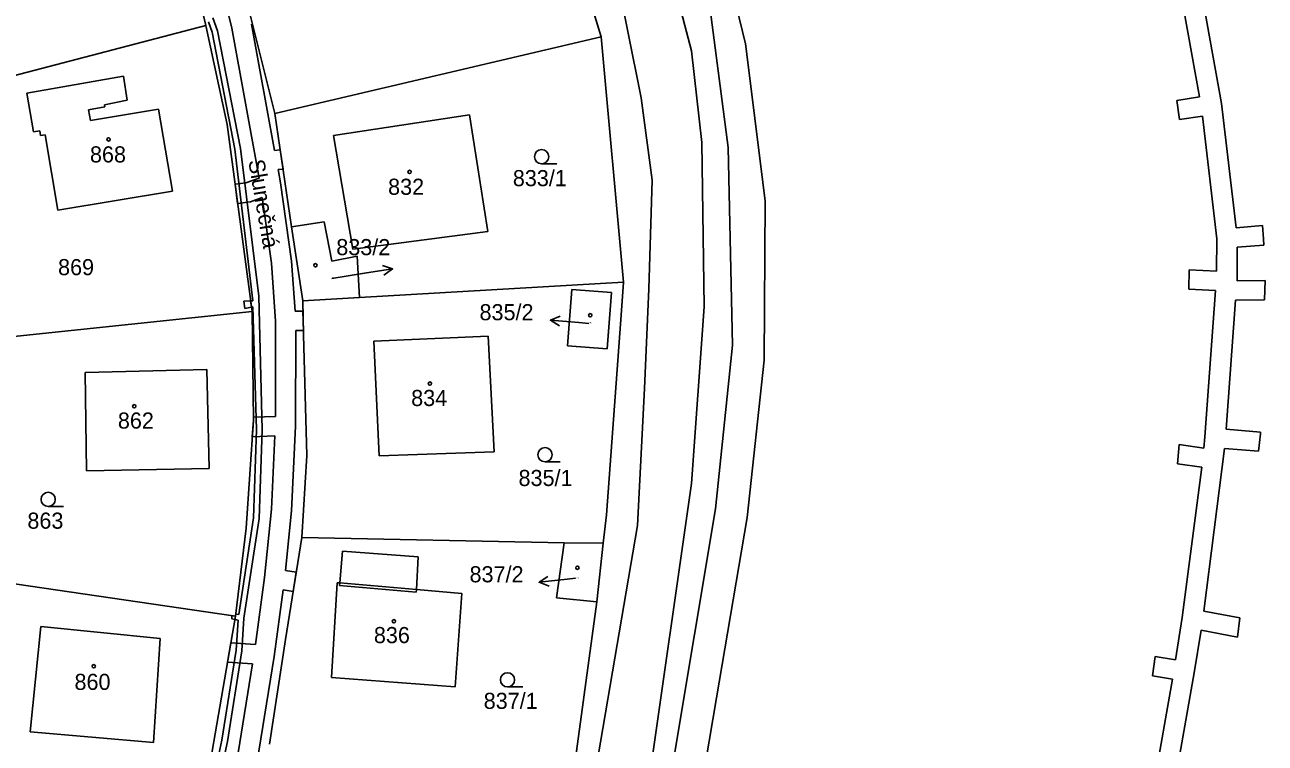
# Model space of a CAD drawing. Extents: x -785744 to -782822, y -1067550 to -1063910.
# Drawn here: x -783459.2 to -783328.6, y -1066330.5 to -1066254.8 of the extents above; entities that cross this region are included whole.
import ezdxf

# ---------------------------------------------------------------- set-up
doc = ezdxf.new("R2010")
doc.units = 0
for name, color, linetype in [('Hranice kat_území', 7, 'Continuous'), ('Hranice parcel', 7, 'Continuous'), ('Parcelní čísla', 7, 'Continuous'), ('Pop_ČP_popisy', 7, 'Continuous'), ('Vnitřní kresba', 7, 'Continuous'), ('Věcná břemena k části', 7, 'Continuous'), ('Značky budov', 7, 'Continuous'), ('Značky kultur', 7, 'Continuous')]:
    doc.layers.add(name, color=color, linetype=linetype)

msp = doc.modelspace()

# ---------------------------------------------------------------- linework, layer by layer
at = {"layer": 'Hranice kat_území'}
msp.add_lwpolyline([(-783403.72, -1066520.48), (-783408.95, -1066445.43), (-783408.98, -1066441.05), (-783406.06, -1066440.89), (-783397.12, -1066388.66), (-783396.74, -1066386.18), (-783395.27, -1066375.27), (-783394.46, -1066371.28), (-783389.04, -1066341.47), (-783386.35, -1066325.72), (-783383.12, -1066306.7), (-783381.34, -1066290.13), (-783381.25, -1066273.33), (-783383.32, -1066256.79), (-783387.23, -1066240.6), (-783392.79, -1066224.78), (-783395.02, -1066219.44), (-783397.61, -1066215.1), (-783400.51, -1066209.79), (-783408.68, -1066195.43), (-783410.8, -1066191.77), (-783425.61, -1066169.96)], dxfattribs=at)
at = {"layer": 'Hranice parcel'}
for p, q in [((-783459.01, -1066261.97), (-783448.85, -1066260.21)), ((-783448.85, -1066260.21), (-783448.44, -1066262.74)), ((-783458.31, -1066266.06), (-783459.01, -1066261.97)), ((-783450.81, -1066263.41), (-783452.53, -1066263.74)), ((-783452.33, -1066264.85), (-783445.15, -1066263.66)), ((-783448.44, -1066262.74), (-783450.84, -1066263.23)), ((-783450.84, -1066263.23), (-783450.81, -1066263.41)), ((-783445.15, -1066263.66), (-783443.66, -1066272.33)), ((-783452.53, -1066263.74), (-783452.33, -1066264.85)), ((-783457.66, -1066265.95), (-783458.31, -1066266.06)), ((-783457.58, -1066266.45), (-783457.66, -1066265.95)), ((-783457.08, -1066266.36), (-783457.58, -1066266.45)), ((-783455.76, -1066274.33), (-783457.08, -1066266.36)), ((-783443.66, -1066272.33), (-783455.76, -1066274.33))]:
    msp.add_line(p, q, dxfattribs=at)
for points in [[(-783406.15, -1066231.09), (-783398.51, -1066256.04)], [(-783392.39, -1066244.54), (-783389.01, -1066257.54)], [(-783440.75, -1066252.32), (-783440.18, -1066254.85)], [(-783435.79, -1066252.61), (-783432.9, -1066264.14)], [(-783471.08, -1066262.95), (-783440.18, -1066254.85)], [(-783440.18, -1066254.85), (-783437.92, -1066265.3)], [(-783432.9, -1066264.14), (-783398.51, -1066256.04)], [(-783398.51, -1066256.04), (-783396.15, -1066281.89)], [(-783389.01, -1066257.54), (-783387.91, -1066267.19)], [(-783432.9, -1066264.14), (-783431.13, -1066276.06)], [(-783426.73, -1066266.43), (-783412.39, -1066264.26)], [(-783412.39, -1066264.26), (-783410.44, -1066276.55)], [(-783437.92, -1066265.3), (-783435.29, -1066285.01)], [(-783426.73, -1066266.43), (-783424.66, -1066278.44)], [(-783387.91, -1066267.19), (-783387.65, -1066284.5)], [(-783431.13, -1066276.06), (-783427.7, -1066275.55)], [(-783431.13, -1066276.06), (-783429.96, -1066283.88)], [(-783427.7, -1066275.55), (-783426.88, -1066279.7)], [(-783424.66, -1066278.44), (-783410.44, -1066276.55)], [(-783426.88, -1066279.7), (-783424.22, -1066279.17)], [(-783424.22, -1066279.17), (-783423.97, -1066283.53)], [(-783423.97, -1066283.53), (-783396.15, -1066281.89)], [(-783396.37, -1066284.89), (-783396.15, -1066281.89)], [(-783402.06, -1066288.6), (-783401.6, -1066282.67)], [(-783401.6, -1066282.67), (-783397.42, -1066282.99)], [(-783397.87, -1066288.92), (-783397.42, -1066282.99)], [(-783429.96, -1066283.88), (-783423.97, -1066283.53)], [(-783429.96, -1066283.88), (-783429.87, -1066287.47)], [(-783389, -1066303.12), (-783387.65, -1066284.5)], [(-783467.11, -1066288.33), (-783435.29, -1066285.01)], [(-783435.29, -1066285.01), (-783435.15, -1066296.45)], [(-783397.95, -1066306.43), (-783396.37, -1066284.89)], [(-783429.87, -1066287.47), (-783429.52, -1066300.18)], [(-783422.48, -1066288.14), (-783410.43, -1066287.59)], [(-783422.48, -1066288.14), (-783421.92, -1066300.22)], [(-783410.43, -1066287.59), (-783409.8, -1066299.79)], [(-783402.06, -1066288.6), (-783397.87, -1066288.92)], [(-783452.88, -1066291.43), (-783440.07, -1066291.12)], [(-783440.07, -1066291.12), (-783439.82, -1066301.56)], [(-783452.88, -1066291.43), (-783452.74, -1066301.78)], [(-783435.92, -1066307.84), (-783435.15, -1066296.45)], [(-783430.05, -1066308.82), (-783429.52, -1066300.18)], [(-783421.92, -1066300.22), (-783409.8, -1066299.79)], [(-783452.74, -1066301.78), (-783439.82, -1066301.56)], [(-783393.61, -1066335.31), (-783389, -1066303.12)], [(-783398.29, -1066309.41), (-783397.95, -1066306.43)], [(-783437.05, -1066317.1), (-783435.92, -1066307.84)], [(-783431.76, -1066319.55), (-783430.05, -1066308.82)], [(-783430.05, -1066308.82), (-783402.4, -1066309.38)], [(-783403.21, -1066315.17), (-783402.4, -1066309.38)], [(-783402.4, -1066309.38), (-783398.29, -1066309.41)], [(-783398.96, -1066315.59), (-783398.29, -1066309.41)], [(-783426.06, -1066313.6), (-783425.78, -1066310.25)], [(-783425.78, -1066310.25), (-783417.81, -1066310.87)], [(-783417.97, -1066314.3), (-783417.81, -1066310.87)], [(-783466.13, -1066312.85), (-783437.05, -1066317.1)], [(-783426.92, -1066323.56), (-783426.34, -1066313.58)], [(-783426.34, -1066313.58), (-783426.06, -1066313.6)], [(-783417.97, -1066314.3), (-783413.19, -1066314.71)], [(-783413.89, -1066324.54), (-783413.19, -1066314.71)], [(-783403.21, -1066315.17), (-783398.96, -1066315.59)], [(-783401.73, -1066335.98), (-783398.96, -1066315.59)], [(-783441.64, -1066343.73), (-783437.05, -1066317.1)], [(-783458.67, -1066329.28), (-783457.55, -1066318.21)], [(-783457.55, -1066318.21), (-783444.96, -1066319.46)], [(-783445.68, -1066330.41), (-783444.96, -1066319.46)], [(-783433.44, -1066330.58), (-783431.76, -1066319.55)], [(-783426.92, -1066323.56), (-783413.89, -1066324.54)], [(-783458.67, -1066329.28), (-783445.68, -1066330.41)]]:
    msp.add_lwpolyline(points, dxfattribs=at)
at = {"layer": 'Pop_ČP_popisy'}
for p, q in [((-783423.45, -1066280.97), (-783420.49, -1066280.5)), ((-783400.87, -1066286.16), (-783403.86, -1066285.92)), ((-783402.08, -1066313.21), (-783405.06, -1066313.54))]:
    msp.add_line(p, q, dxfattribs=at)
for points in [[(-783421.55, -1066280.16), (-783420.49, -1066280.5), (-783421.4, -1066281.15)], [(-783426.89, -1066281.51), (-783423.45, -1066280.97)], [(-783402.9, -1066286.5), (-783403.86, -1066285.92), (-783402.82, -1066285.5)], [(-783399.81, -1066286.25), (-783400.87, -1066286.16)], [(-783404.01, -1066313.93), (-783405.06, -1066313.54), (-783404.12, -1066312.94)], [(-783401.22, -1066313.11), (-783402.08, -1066313.21)]]:
    msp.add_lwpolyline(points, dxfattribs=at)
at = {"layer": 'Vnitřní kresba'}
for points in [[(-783397.12, -1066248.45), (-783394.3, -1066262.48)], [(-783387.45, -1066249.91), (-783385.12, -1066267.72)], [(-783394.3, -1066262.48), (-783393.15, -1066271.16)], [(-783385.12, -1066267.72), (-783384.69, -1066288.53)], [(-783393.51, -1066282.6), (-783393.15, -1066271.16)], [(-783393.94, -1066293.11), (-783393.51, -1066282.6)], [(-783386.47, -1066305.79), (-783384.69, -1066288.53)], [(-783394.69, -1066307.54), (-783393.94, -1066293.11)], [(-783397.51, -1066371.81), (-783386.47, -1066305.79)], [(-783397.33, -1066322.99), (-783394.69, -1066307.54)], [(-783426.09, -1066313.88), (-783426.06, -1066313.6)], [(-783426.09, -1066313.88), (-783417.99, -1066314.58)], [(-783426.06, -1066313.6), (-783417.97, -1066314.3)], [(-783417.99, -1066314.58), (-783417.97, -1066314.3)], [(-783401.11, -1066345.22), (-783397.33, -1066322.99)]]:
    msp.add_lwpolyline(points, dxfattribs=at)
at = {"layer": 'Věcná břemena k části'}
for points in [[(-783333.16, -1066263.06), (-783335.93, -1066247.63)], [(-783439.15, -1066248.03), (-783437.42, -1066255.15)], [(-783338, -1066248.32), (-783335.48, -1066262.38)], [(-783439.89, -1066254.46), (-783439.51, -1066255.57)], [(-783438.93, -1066255.41), (-783439.41, -1066254.04)], [(-783439.51, -1066255.57), (-783437.11, -1066267.89)], [(-783436.51, -1066267.81), (-783438.93, -1066255.41)], [(-783437.42, -1066255.15), (-783434.55, -1066270.94)], [(-783432.93, -1066268.02), (-783435.34, -1066254.71)], [(-783335.48, -1066262.38), (-783337.87, -1066262.75)], [(-783337.87, -1066262.75), (-783337.58, -1066264.77)], [(-783331.61, -1066276.19), (-783333.16, -1066263.06)], [(-783337.58, -1066264.77), (-783335.18, -1066264.4)], [(-783335.18, -1066264.4), (-783333.65, -1066277.35)], [(-783437.11, -1066267.89), (-783435.2, -1066283.87)], [(-783434.59, -1066283.39), (-783436.51, -1066267.81)], [(-783432.33, -1066267.96), (-783432.93, -1066268.02)], [(-783432.03, -1066269.98), (-783432.33, -1066267.96)], [(-783432.56, -1066270.03), (-783432.03, -1066269.98)], [(-783432.3, -1066271.42), (-783432.56, -1066270.03)], [(-783435.95, -1066271.44), (-783437.08, -1066271.59)], [(-783434.55, -1066270.94), (-783435.95, -1066271.44)], [(-783431.14, -1066279.7), (-783432.3, -1066271.42)], [(-783437.08, -1066271.59), (-783436.81, -1066273.61)], [(-783436.81, -1066273.61), (-783435.47, -1066273.44)], [(-783435.47, -1066273.44), (-783434.22, -1066272.99)], [(-783434.22, -1066272.99), (-783433.24, -1066279.92)], [(-783328.83, -1066275.95), (-783331.61, -1066276.19)], [(-783328.74, -1066277.35), (-783328.83, -1066275.95)], [(-783333.65, -1066277.35), (-783333.68, -1066280.74)], [(-783331.5, -1066278.22), (-783328.7, -1066277.99)], [(-783328.7, -1066277.99), (-783328.74, -1066277.35)], [(-783331.53, -1066281.76), (-783331.5, -1066278.22)], [(-783433.24, -1066279.92), (-783432.81, -1066286.03)], [(-783430.76, -1066284.96), (-783431.14, -1066279.7)], [(-783336.56, -1066280.62), (-783336.62, -1066282.66)], [(-783333.68, -1066280.74), (-783336.56, -1066280.62)], [(-783328.56, -1066281.73), (-783331.53, -1066281.76)], [(-783328.62, -1066283.77), (-783328.56, -1066281.73)], [(-783336.62, -1066282.66), (-783333.78, -1066282.77)], [(-783333.78, -1066282.77), (-783334.91, -1066298.22)], [(-783435.44, -1066283.88), (-783436.15, -1066283.91)], [(-783436.15, -1066283.91), (-783436.06, -1066284.67)], [(-783436.06, -1066284.67), (-783435.35, -1066284.55)], [(-783435.2, -1066283.87), (-783435.44, -1066283.88)], [(-783435.44, -1066283.88), (-783435.35, -1066284.55)], [(-783435.35, -1066284.55), (-783435.44, -1066283.88)], [(-783435.35, -1066284.55), (-783435.2, -1066284.52)], [(-783435.2, -1066284.52), (-783434.84, -1066297.48)], [(-783434.24, -1066297.48), (-783434.59, -1066283.39)], [(-783332.68, -1066297.39), (-783331.69, -1066283.8)], [(-783331.69, -1066283.8), (-783328.62, -1066283.77)], [(-783429.93, -1066284.96), (-783430.76, -1066284.96)], [(-783429.88, -1066287), (-783429.93, -1066284.96)], [(-783432.81, -1066286.03), (-783432.83, -1066296.07)], [(-783430.71, -1066297.08), (-783430.69, -1066287)], [(-783430.69, -1066287), (-783429.88, -1066287)], [(-783432.83, -1066296.07), (-783435.15, -1066296.15)], [(-783435.15, -1066296.15), (-783435.15, -1066296.45)], [(-783435.15, -1066296.45), (-783435.27, -1066298.2)], [(-783434.84, -1066297.48), (-783435.14, -1066306.76)], [(-783434.54, -1066306.82), (-783434.24, -1066297.48)], [(-783431.13, -1066306), (-783430.71, -1066297.08)], [(-783329.06, -1066297.7), (-783332.68, -1066297.39)], [(-783435.27, -1066298.2), (-783432.88, -1066298.11)], [(-783432.88, -1066298.11), (-783433.25, -1066305.84)], [(-783334.91, -1066298.22), (-783335.02, -1066299.4)], [(-783329.27, -1066299.73), (-783329.07, -1066297.9)], [(-783329.07, -1066297.9), (-783329.06, -1066297.7)], [(-783337.61, -1066299.01), (-783337.81, -1066301.05)], [(-783335.02, -1066299.4), (-783337.61, -1066299.01)], [(-783335.03, -1066316.58), (-783332.85, -1066299.42)], [(-783332.85, -1066299.42), (-783329.27, -1066299.73)], [(-783337.81, -1066301.05), (-783335.25, -1066301.42)], [(-783335.25, -1066301.42), (-783337.29, -1066317.24)], [(-783435.14, -1066306.76), (-783436.7, -1066316.94)], [(-783433.25, -1066305.84), (-783433.99, -1066313.03)], [(-783431.78, -1066312.3), (-783431.13, -1066306)], [(-783436.15, -1066317.33), (-783434.54, -1066306.82)], [(-783433.99, -1066313.03), (-783434.93, -1066320.1)], [(-783430.63, -1066312.48), (-783431.78, -1066312.3)], [(-783430.95, -1066314.5), (-783430.63, -1066312.48)], [(-783432.96, -1066321.34), (-783432.03, -1066314.33)], [(-783432.03, -1066314.33), (-783430.95, -1066314.5)], [(-783437.41, -1066317.05), (-783437.43, -1066317.4)], [(-783437.05, -1066317.1), (-783437.41, -1066317.05)], [(-783437.05, -1066317.1), (-783437.11, -1066317.46)], [(-783437.11, -1066317.46), (-783437.05, -1066317.1)], [(-783437.02, -1066316.88), (-783437.05, -1066317.1)], [(-783436.7, -1066316.94), (-783437.02, -1066316.88)], [(-783337.29, -1066317.24), (-783338, -1066321.72)], [(-783331.24, -1066317.28), (-783335.03, -1066316.58)], [(-783437.43, -1066317.4), (-783437.11, -1066317.46)], [(-783437.11, -1066317.46), (-783436.77, -1066317.53)], [(-783436.77, -1066317.53), (-783436.96, -1066320.69)], [(-783436.36, -1066320.75), (-783436.15, -1066317.33)], [(-783331.48, -1066319.31), (-783331.24, -1066317.28)], [(-783336.03, -1066323.09), (-783335.32, -1066318.59)], [(-783335.32, -1066318.59), (-783331.48, -1066319.31)], [(-783436.96, -1066320.69), (-783438.46, -1066330.18)], [(-783437.53, -1066319.92), (-783437.88, -1066321.94)], [(-783437.88, -1066330.3), (-783436.36, -1066320.75)], [(-783434.93, -1066320.1), (-783437.53, -1066319.92)], [(-783437.88, -1066321.94), (-783435.23, -1066322.13)], [(-783435.23, -1066322.13), (-783437.41, -1066335.65)], [(-783435.16, -1066335.01), (-783432.96, -1066321.34)], [(-783340.15, -1066321.36), (-783340.44, -1066323.38)], [(-783338, -1066321.72), (-783340.15, -1066321.36)], [(-783340.44, -1066323.38), (-783338.34, -1066323.74)], [(-783338.34, -1066323.74), (-783340.27, -1066334.69)], [(-783338, -1066334.24), (-783336.03, -1066323.09)], [(-783438.46, -1066330.18), (-783441.52, -1066344.43)], [(-783441.01, -1066344.86), (-783437.88, -1066330.3)]]:
    msp.add_lwpolyline(points, dxfattribs=at)
at = {"layer": 'Značky budov'}
for centre in [(-783450.41, -1066266.86), (-783418.7, -1066270.29), (-783428.62, -1066280.12), (-783399.67, -1066285.39), (-783416.56, -1066292.6), (-783447.71, -1066294.99), (-783401.02, -1066312), (-783420.35, -1066317.64), (-783451.97, -1066322.38)]:
    msp.add_circle(centre, 0.175, dxfattribs=at)
at = {"layer": 'Značky kultur'}
for p, q in [((-783404.79, -1066269.43), (-783403.19, -1066269.43)), ((-783404.43, -1066300.84), (-783402.83, -1066300.84)), ((-783456.77, -1066305.55), (-783455.17, -1066305.55)), ((-783408.38, -1066324.57), (-783406.78, -1066324.57))]:
    msp.add_line(p, q, dxfattribs=at)
for centre in [(-783404.79, -1066268.68), (-783404.43, -1066300.09), (-783456.77, -1066304.8), (-783408.38, -1066323.82)]:
    msp.add_circle(centre, 0.75, dxfattribs=at)

# ---------------------------------------------------------------- texts
at = {"layer": 'Parcelní čísla'}
for s, height, p in [('868', 1.7, (-783452.37, -1066269.29)), ('833/1', 1.7, (-783407.82, -1066271.79)), ('832', 1.7, (-783420.96, -1066272.7)), ('869', 1.7, (-783455.73, -1066281.17)), ('833/2', 0.1, (-783426.89, -1066281.51)), ('835/2', 0.1, (-783399.81, -1066286.25)), ('834', 1.7, (-783418.53, -1066294.96)), ('862', 1.7, (-783449.43, -1066297.34)), ('835/1', 1.7, (-783407.22, -1066303.39)), ('863', 1.7, (-783458.96, -1066307.89)), ('837/2', 0.1, (-783401.22, -1066313.11)), ('836', 1.7, (-783422.46, -1066319.95)), ('860', 1.7, (-783454, -1066324.88)), ('837/1', 1.7, (-783410.89, -1066326.88))]:
    msp.add_text(s, height=height, dxfattribs=at).set_placement(p)
at = {"layer": 'Pop_ČP_popisy'}
msp.add_text('Slunečná', height=1.7, rotation=279.743, dxfattribs=at).set_placement((-783435.7, -1066269.11))
for s, p in [('833/2', (-783426.42, -1066279.06)), ('835/2', (-783411.33, -1066285.92)), ('837/2', (-783412.38, -1066313.54))]:
    msp.add_text(s, height=1.7, dxfattribs=at).set_placement(p)

doc.saveas('drawing.dxf')
